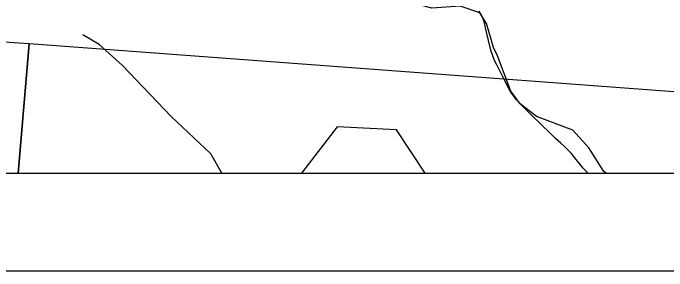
# Model space of a CAD drawing. Extents: x 0 to 34, y 0 to 22.
# Drawn here: x 4.072 to 4.739, y 14 to 14.263 of the extents above; entities that cross this region are included whole.
import ezdxf

# ---------------------------------------------------------------- set-up
doc = ezdxf.new("R2010")
doc.units = 0
for name, color, linetype in [('Default', 7, 'Continuous'), ('GM_X_Minor_River', 7, 'Continuous'), ('GM_X_Section', 7, 'Continuous'), ('GM_X_State_Route', 7, 'Continuous'), ('SH_Cut_Line', 7, 'Continuous'), ('SH_Data', 7, 'Continuous')]:
    doc.layers.add(name, color=color, linetype=linetype)

msp = doc.modelspace()

# ---------------------------------------------------------------- linework, layer by layer
at = {"layer": 'Default'}
for points in [[(2.1, 19.51785), (2.1, 14.1), (5.68696, 14.1), (5.78495, 14.15039), (5.91446, 14.19632), (5.9273, 14.19585), (5.93414, 14.30144), (6.0001, 15.32801), (6.04184, 15.95391), (6.06333, 16.23682), (6.09011, 16.67061), (6.11506, 17.07428), (6.17231, 18.02552), (6.19172, 18.33853), (6.2282, 18.91165), (6.25361, 19.30658), (5.48748, 19.34592), (4.70125, 19.38555), (4.42842, 19.3984), (3.70068, 19.43477)], [(3.84263, 14.1), (4.07721, 14.1), (4.08826, 14.232), (3.85189, 14.24756)], [(4.07721, 14.1), (4.88607, 14.1), (4.89184, 14.1721), (4.08826, 14.232)], [(4.36581, 14.1), (4.49219, 14.1), (4.46294, 14.14399), (4.40242, 14.14705)]]:
    msp.add_lwpolyline(points, close=True, dxfattribs=at)
at = {"layer": 'GM_X_Minor_River'}
for points in [[(4.67667, 14.1), (4.67403, 14.10163), (4.65889, 14.12565), (4.64242, 14.14365), (4.60543, 14.15773), (4.58882, 14.1708), (4.57938, 14.18363), (4.56573, 14.21975), (4.56183, 14.22823), (4.55464, 14.25276), (4.54779, 14.26361), (4.52758, 14.27033), (4.49879, 14.26821), (4.47404, 14.27469), (4.44162, 14.29015), (4.40008, 14.30363), (4.3537, 14.33244), (4.30273, 14.38418), (4.25699, 14.42133), (4.23967, 14.44846), (4.23911, 14.45493), (4.22279, 14.47748), (4.2169, 14.48298), (4.21382, 14.48465)], [(4.28465, 14.1), (4.27354, 14.11969), (4.23312, 14.15781), (4.1833, 14.20989), (4.15975, 14.23115), (4.14305, 14.24117)]]:
    msp.add_lwpolyline(points, dxfattribs=at)
at = {"layer": 'GM_X_Section'}
msp.add_lwpolyline([(4.92002, 14.61934), (4.89184, 14.1721), (4.08826, 14.232), (3.85189, 14.24756), (3.87764, 14.6701)], close=True, dxfattribs=at)
at = {"layer": 'GM_X_State_Route'}
for points in [[(4.60026, 14.15943), (4.59954, 14.16013), (4.58854, 14.1709), (4.58517, 14.17464), (4.58233, 14.17841), (4.57975, 14.18205), (4.5777, 14.18546), (4.57131, 14.19821), (4.56495, 14.2104), (4.56286, 14.21475), (4.56096, 14.21953), (4.55942, 14.22427), (4.5579, 14.22959), (4.55366, 14.24831), (4.55282, 14.25188), (4.55191, 14.25537), (4.55085, 14.25847), (4.54994, 14.2606), (4.54857, 14.26287), (4.54691, 14.26523)], [(4.65797, 14.1), (4.65675, 14.10106), (4.65296, 14.10501), (4.64333, 14.11709), (4.64082, 14.1202), (4.63794, 14.12331), (4.63423, 14.12695), (4.63036, 14.13043), (4.62505, 14.13521), (4.61964, 14.14027), (4.60026, 14.15943)]]:
    msp.add_lwpolyline(points, dxfattribs=at)
at = {"layer": 'SH_Cut_Line'}
msp.add_lwpolyline([(2.1, 20.9), (2.1, 14.1), (5.68696, 14.1)], dxfattribs=at)
at = {"layer": 'SH_Data'}
for p, q in [((2.1, 14.1), (8.9, 14.1)), ((2, 14), (9, 14))]:
    msp.add_line(p, q, dxfattribs=at)

doc.saveas('drawing.dxf')
